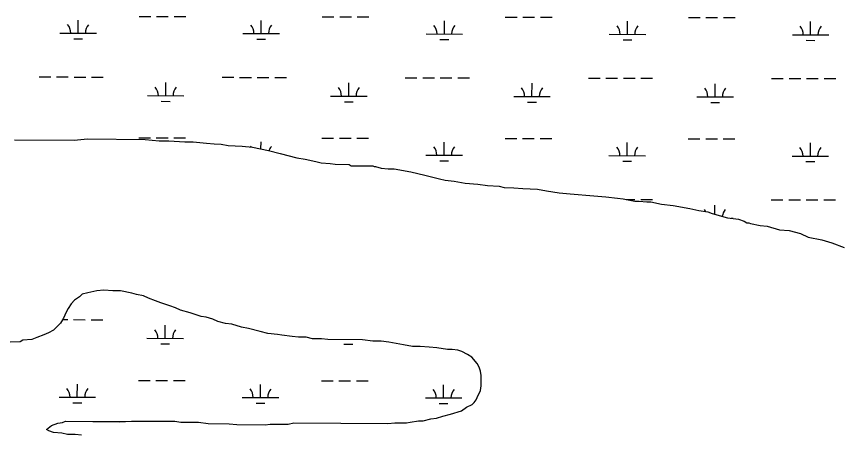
# Model space of a CAD drawing. Extents: x 3187622 to 3225504, y 800805 to 826213.
# Drawn here: x 3219479 to 3221730, y 821900 to 823047 of the extents above; entities that cross this region are included whole.
import ezdxf

# ---------------------------------------------------------------- set-up
doc = ezdxf.new("R2010")
doc.units = 0
doc.layers.add('V-SITE-VEGE', color=7, linetype='Continuous')
doc.layers.add('V-WETL-SWMP', color=7, linetype='Continuous')

msp = doc.modelspace()

# ---------------------------------------------------------------- linework, layer by layer
at = {"layer": 'V-SITE-VEGE'}
for p, q in [((3219473.9, 822708.5), (3219637.9, 822707.4)), ((3219637.9, 822707.4), (3219674.2, 822711)), ((3219674.2, 822711), (3219832.5, 822710)), ((3219832.5, 822710), (3219870.7, 822705.9)), ((3219870.7, 822705.9), (3219897.4, 822705.7)), ((3219897.4, 822705.7), (3219941.2, 822703.5)), ((3219941.2, 822703.5), (3219964.1, 822703.4)), ((3219964.1, 822703.4), (3220000.4, 822699.3)), ((3220000.4, 822699.3), (3220021.3, 822697.3)), ((3220021.3, 822697.3), (3220040.4, 822697.1)), ((3220040.4, 822697.1), (3220059.5, 822693.2)), ((3220059.5, 822693.2), (3220097.6, 822691)), ((3220097.6, 822691), (3220126.2, 822688.9)), ((3220126.2, 822688.9), (3220170, 822679.1)), ((3220170, 822679.1), (3220202.4, 822671.3)), ((3220202.4, 822671.3), (3220248.1, 822659.5)), ((3220248.1, 822659.5), (3220271, 822655.5)), ((3220271, 822655.5), (3220299.6, 822649.6)), ((3220299.6, 822649.6), (3220314.8, 822645.7)), ((3220314.8, 822645.7), (3220339.6, 822643.6)), ((3220339.6, 822643.6), (3220352.9, 822641.6)), ((3220352.9, 822641.6), (3220391.1, 822641.4)), ((3220391.1, 822641.4), (3220396.8, 822637.5)), ((3220396.8, 822637.5), (3220455.9, 822637.1)), ((3220455.9, 822637.1), (3220459.7, 822635.2)), ((3220459.7, 822635.2), (3220463.5, 822635.2)), ((3220463.5, 822635.2), (3220478.8, 822631.3)), ((3220478.8, 822631.3), (3220497.8, 822629.2)), ((3220497.8, 822629.2), (3220515, 822629.1)), ((3220515, 822629.1), (3220560.7, 822621.2)), ((3220560.7, 822621.2), (3220598.8, 822611.4)), ((3220598.8, 822611.4), (3220638.8, 822601.6)), ((3220638.8, 822601.6), (3220654.1, 822597.7)), ((3220654.1, 822597.7), (3220678.9, 822595.6)), ((3220678.9, 822595.6), (3220709.3, 822589.7)), ((3220709.3, 822589.7), (3220743.7, 822587.5)), ((3220743.7, 822587.5), (3220770.3, 822583.5)), ((3220770.3, 822583.5), (3220802.8, 822581.4)), ((3220802.8, 822581.4), (3220816.1, 822577.5)), ((3220816.1, 822577.5), (3220842.8, 822577.3)), ((3220842.8, 822577.3), (3220867.6, 822575.3)), ((3220867.6, 822575.3), (3220907.6, 822573.1)), ((3220907.6, 822573.1), (3220932.4, 822569.1)), ((3220932.4, 822569.1), (3220966.7, 822563.2)), ((3220966.7, 822563.2), (3220997.2, 822561)), ((3220997.2, 822561), (3221062.1, 822554.9)), ((3221062.1, 822554.9), (3221094.5, 822552.8)), ((3221094.5, 822552.8), (3221126.9, 822548.7)), ((3221126.9, 822548.7), (3221142.1, 822546.7)), ((3221142.1, 822546.7), (3221174.5, 822540.8)), ((3221174.5, 822540.8), (3221186, 822540.7)), ((3221186, 822540.7), (3221206.9, 822538.7)), ((3221206.9, 822538.7), (3221218.4, 822538.6)), ((3221218.4, 822538.6), (3221247, 822532.7)), ((3221247, 822532.7), (3221279.4, 822528.6)), ((3221279.4, 822528.6), (3221325.1, 822520.7)), ((3221325.1, 822520.7), (3221349.9, 822514.8)), ((3221349.9, 822514.8), (3221374.6, 822510.8)), ((3221374.6, 822510.8), (3221386.1, 822506.9)), ((3221386.1, 822506.9), (3221428, 822495.2)), ((3221428, 822495.2), (3221458.5, 822491.2)), ((3221458.5, 822491.2), (3221473.7, 822485.4)), ((3221473.7, 822485.4), (3221481.3, 822481.5)), ((3221481.3, 822481.5), (3221487, 822481.5)), ((3221487, 822481.5), (3221490.8, 822479.5)), ((3221490.8, 822479.5), (3221517.5, 822473.6)), ((3221517.5, 822473.6), (3221536.5, 822471.6)), ((3221536.5, 822471.6), (3221570.8, 822461.8)), ((3221570.8, 822461.8), (3221597.5, 822459.8)), ((3221597.5, 822459.8), (3221628, 822451.9)), ((3221628, 822451.9), (3221648.9, 822442.2)), ((3221648.9, 822442.2), (3221687, 822434.4)), ((3221687, 822434.4), (3221713.7, 822426.5)), ((3221713.7, 822426.5), (3221747.9, 822413)), ((3219719.1, 822296.7), (3219700, 822294.9)), ((3219743.9, 822294.6), (3219719.1, 822296.7)), ((3219652.2, 822278.1), (3219638.8, 822268.6)), ((3219659.9, 822285.7), (3219652.2, 822278.1)), ((3219675.2, 822289.4), (3219659.9, 822285.7)), ((3219700, 822294.9), (3219675.2, 822289.4)), ((3219764.9, 822294.5), (3219743.9, 822294.6)), ((3219795.4, 822288.6), (3219764.9, 822294.5)), ((3219808.7, 822284.7), (3219795.4, 822288.6)), ((3219827.8, 822280.7), (3219808.7, 822284.7)), ((3219841.1, 822274.9), (3219827.8, 822280.7)), ((3219860.1, 822267.2), (3219841.1, 822274.9)), ((3219629.2, 822259.2), (3219621.5, 822245.9)), ((3219638.8, 822268.6), (3219629.2, 822259.2)), ((3219875.3, 822261.3), (3219860.1, 822267.2)), ((3219900.1, 822253.5), (3219875.3, 822261.3)), ((3219915.3, 822247.7), (3219900.1, 822253.5)), ((3219615.7, 822236.4), (3219608, 822219.2)), ((3219621.5, 822245.9), (3219615.7, 822236.4)), ((3219928.6, 822241.9), (3219915.3, 822247.7)), ((3219955.3, 822234.1), (3219928.6, 822241.9)), ((3219966.7, 822230.2), (3219955.3, 822234.1)), ((3219985.7, 822224.4), (3219966.7, 822230.2)), ((3219600.2, 822205.9), (3219581, 822187)), ((3219608, 822219.2), (3219600.2, 822205.9)), ((3219999.1, 822222.4), (3219985.7, 822224.4)), ((3220018.1, 822216.5), (3219999.1, 822222.4)), ((3220031.4, 822210.7), (3220018.1, 822216.5)), ((3220052.4, 822204.8), (3220031.4, 822210.7)), ((3219581, 822187), (3219567.6, 822179.4)), ((3220069.5, 822202.8), (3220052.4, 822204.8)), ((3220096.2, 822195), (3220069.5, 822202.8)), ((3220115.3, 822191.1), (3220096.2, 822195)), ((3220147.6, 822183.2), (3220115.3, 822191.1)), ((3220168.6, 822177.4), (3220147.6, 822183.2)), ((3219521.7, 822160.7), (3219496.9, 822158.9)), ((3219535.1, 822166.3), (3219521.7, 822160.7)), ((3219554.2, 822173.8), (3219535.1, 822166.3)), ((3219567.6, 822179.4), (3219554.2, 822173.8)), ((3220195.3, 822175.3), (3220168.6, 822177.4)), ((3220206.7, 822173.3), (3220195.3, 822175.3)), ((3220235.3, 822169.3), (3220206.7, 822173.3)), ((3220252.5, 822167.3), (3220235.3, 822169.3)), ((3220273.5, 822167.1), (3220252.5, 822167.3)), ((3220290.6, 822163.2), (3220273.5, 822167.1)), ((3220315.4, 822163), (3220290.6, 822163.2)), ((3220332.6, 822161), (3220315.4, 822163)), ((3220427.9, 822160.4), (3220332.6, 822161)), ((3219489.3, 822155.2), (3219462.5, 822153.4)), ((3219496.9, 822158.9), (3219489.3, 822155.2)), ((3220456.5, 822156.4), (3220427.9, 822160.4)), ((3220479.4, 822156.2), (3220456.5, 822156.4)), ((3220500.4, 822154.2), (3220479.4, 822156.2)), ((3220540.4, 822146.3), (3220500.4, 822154.2)), ((3220565.2, 822142.3), (3220540.4, 822146.3)), ((3220586.2, 822142.1), (3220565.2, 822142.3)), ((3220611, 822140.1), (3220586.2, 822142.1)), ((3220631.9, 822138), (3220611, 822140.1)), ((3220660.5, 822134), (3220631.9, 822138)), ((3220673.9, 822133.9), (3220660.5, 822134)), ((3220689.1, 822131.9), (3220673.9, 822133.9)), ((3220700.5, 822128), (3220689.1, 822131.9)), ((3220715.8, 822120.3), (3220700.5, 822128)), ((3220727.2, 822112.6), (3220715.8, 822120.3)), ((3220742.3, 822095.3), (3220727.2, 822112.6)), ((3220748, 822085.7), (3220742.3, 822095.3)), ((3220751.7, 822074.3), (3220748, 822085.7)), ((3220753.5, 822062.8), (3220751.7, 822074.3)), ((3220753.3, 822034.2), (3220753.5, 822062.8)), ((3220751.3, 822020.9), (3220753.3, 822034.2)), ((3220741.7, 822001.8), (3220751.3, 822020.9)), ((3220712.9, 821975.3), (3220728.2, 821982.9)), ((3220728.2, 821982.9), (3220734, 821988.5)), ((3220734, 821988.5), (3220739.7, 821996.1)), ((3220739.7, 821996.1), (3220741.7, 822001.8)), ((3220668.9, 821956.5), (3220699.5, 821965.9)), ((3220699.5, 821965.9), (3220712.9, 821975.3)), ((3219606.1, 821933.1), (3219613.7, 821936.8)), ((3219613.7, 821936.8), (3219762.5, 821935.9)), ((3219762.5, 821935.9), (3219795, 821937.5)), ((3219795, 821937.5), (3219913.2, 821936.8)), ((3219913.2, 821936.8), (3219930.4, 821934.7)), ((3220558.1, 821934.4), (3220581, 821938)), ((3220581, 821938), (3220594.3, 821938)), ((3220594.3, 821938), (3220615.4, 821943.5)), ((3220615.4, 821943.5), (3220630.6, 821945.3)), ((3220630.6, 821945.3), (3220647.9, 821951)), ((3220647.9, 821951), (3220668.9, 821956.5)), ((3219562.1, 821914.3), (3219575.5, 821925.6)), ((3219567.8, 821910.4), (3219562.1, 821914.3)), ((3219575.5, 821925.6), (3219592.7, 821931.3)), ((3219592.7, 821931.3), (3219606.1, 821933.1)), ((3219930.4, 821934.7), (3219978.1, 821934.4)), ((3219978.1, 821934.4), (3220004.8, 821930.4)), ((3220004.8, 821930.4), (3220062, 821930)), ((3220062, 821930), (3220083, 821928)), ((3220083, 821928), (3220161.2, 821927.5)), ((3220161.2, 821927.5), (3220174.6, 821929.3)), ((3220174.6, 821929.3), (3220224.2, 821929)), ((3220224.2, 821929), (3220239.5, 821932.7)), ((3220239.5, 821932.7), (3220497, 821931)), ((3220497, 821931), (3220516.1, 821932.8)), ((3220516.1, 821932.8), (3220548.5, 821932.5)), ((3220548.5, 821932.5), (3220558.1, 821934.4)), ((3219581.1, 821906.5), (3219567.8, 821910.4)), ((3219604, 821904.5), (3219581.1, 821906.5)), ((3219619.2, 821900.6), (3219604, 821904.5)), ((3219640.2, 821900.4), (3219619.2, 821900.6)), ((3219657.3, 821898.4), (3219640.2, 821900.4))]:
    msp.add_line(p, q, dxfattribs=at)
at = {"layer": 'V-WETL-SWMP'}
for p, q in [((3219815.5, 823047.1), (3219847.5, 823047)), ((3219863.5, 823047), (3219895.5, 823046.9)), ((3219911.5, 823046.9), (3219943.5, 823046.8)), ((3220317.4, 823046.1), (3220349.4, 823046)), ((3220365.4, 823046), (3220397.4, 823045.9)), ((3220413.4, 823045.9), (3220445.4, 823045.8)), ((3220819.3, 823045), (3220851.3, 823045)), ((3220867.3, 823044.9), (3220899.3, 823044.9)), ((3220915.3, 823044.8), (3220947.3, 823044.8)), ((3221321.2, 823044), (3221353.2, 823043.9)), ((3221369.2, 823043.9), (3221401.2, 823043.9)), ((3221417.2, 823043.8), (3221449.2, 823043.8)), ((3219648.4, 823001), (3219648.4, 823037)), ((3220150.3, 823000), (3220150.3, 823036)), ((3220652.2, 822998.9), (3220652.2, 823034.9)), ((3221154.1, 822997.9), (3221154.1, 823033.9)), ((3221656, 822996.9), (3221656, 823032.9)), ((3219598.4, 823001.1), (3219698.4, 823000.9)), ((3220100.3, 823000.1), (3220200.3, 822999.9)), ((3220602.2, 822999), (3220702.2, 822998.8)), ((3221104.1, 822998), (3221204.1, 822997.8)), ((3221606, 822997), (3221706, 822996.8)), ((3219636.3, 822985.6), (3219660.3, 822985.5)), ((3220138.2, 822984.6), (3220162.2, 822984.5)), ((3220640.1, 822983.5), (3220664.1, 822983.5)), ((3221142, 822982.5), (3221166, 822982.5)), ((3221643.9, 822981.5), (3221667.9, 822981.4)), ((3219541.3, 822881.1), (3219573.3, 822881.1)), ((3219589.3, 822881), (3219621.3, 822881)), ((3219637.3, 822880.9), (3219669.3, 822880.9)), ((3219685.3, 822880.8), (3219717.3, 822880.8)), ((3219888.5, 822829.7), (3219888.5, 822865.7)), ((3220043.2, 822880.1), (3220075.2, 822880.1)), ((3220091.2, 822880), (3220123.2, 822880)), ((3220139.2, 822879.9), (3220171.2, 822879.9)), ((3220187.2, 822879.8), (3220219.2, 822879.8)), ((3220390.4, 822828.7), (3220390.5, 822864.7)), ((3220545.1, 822879.1), (3220577.1, 822879)), ((3220593.1, 822879), (3220625.1, 822878.9)), ((3220641.1, 822878.9), (3220673.1, 822878.8)), ((3220689.1, 822878.8), (3220721.1, 822878.7)), ((3220892.3, 822827.6), (3220892.4, 822863.6)), ((3221047, 822878.1), (3221079, 822878)), ((3221095, 822878), (3221127, 822877.9)), ((3221143, 822877.9), (3221175, 822877.8)), ((3221191, 822877.8), (3221223, 822877.7)), ((3221394.2, 822826.6), (3221394.3, 822862.6)), ((3221548.9, 822877), (3221580.9, 822877)), ((3221596.9, 822877), (3221628.9, 822876.9)), ((3221644.9, 822876.9), (3221676.9, 822876.8)), ((3221692.9, 822876.8), (3221724.9, 822876.7)), ((3219838.5, 822829.8), (3219938.5, 822829.6)), ((3219876.4, 822814.3), (3219900.4, 822814.2)), ((3220340.4, 822828.8), (3220440.4, 822828.6)), ((3220842.3, 822827.7), (3220942.3, 822827.5)), ((3221344.2, 822826.7), (3221444.2, 822826.5)), ((3220378.3, 822813.3), (3220402.3, 822813.2)), ((3220880.3, 822812.2), (3220904.3, 822812.2)), ((3221382.2, 822811.2), (3221406.2, 822811.2)), ((3219473.8, 822708.5), (3219637.9, 822707.4)), ((3219637.9, 822707.4), (3219674.2, 822711)), ((3219674.2, 822711), (3219832.5, 822710)), ((3219814.8, 822714.4), (3219846.8, 822714.3)), ((3219832.5, 822710), (3219870.7, 822705.9)), ((3219862.8, 822714.3), (3219894.8, 822714.2)), ((3219870.7, 822705.9), (3219897.4, 822705.7)), ((3219897.4, 822705.7), (3219941.2, 822703.5)), ((3219910.8, 822714.2), (3219942.8, 822714.1)), ((3219941.2, 822703.5), (3219964.1, 822703.4)), ((3219964.1, 822703.4), (3220000.3, 822699.3)), ((3220149.6, 822683.7), (3220149.7, 822703.3)), ((3220316.7, 822713.4), (3220348.7, 822713.3)), ((3220364.7, 822713.3), (3220396.7, 822713.2)), ((3220412.7, 822713.2), (3220444.7, 822713.1)), ((3220651.5, 822666.3), (3220651.6, 822702.3)), ((3220818.6, 822712.4), (3220850.6, 822712.3)), ((3220866.6, 822712.3), (3220898.6, 822712.2)), ((3220914.6, 822712.2), (3220946.6, 822712.1)), ((3221153.4, 822665.3), (3221153.5, 822701.3)), ((3221320.6, 822711.3), (3221352.6, 822711.3)), ((3221368.6, 822711.2), (3221400.6, 822711.2)), ((3221416.6, 822711.1), (3221448.6, 822711.1)), ((3220000.3, 822699.3), (3220021.3, 822697.3)), ((3220021.3, 822697.3), (3220040.4, 822697.1)), ((3220040.4, 822697.1), (3220059.4, 822693.2)), ((3220059.4, 822693.2), (3220097.6, 822691)), ((3220097.6, 822691), (3220126.2, 822688.9)), ((3220126.2, 822688.9), (3220170, 822679.1)), ((3220170, 822679.1), (3220202.4, 822671.3)), ((3221655.3, 822664.2), (3221655.4, 822700.2)), ((3220202.4, 822671.3), (3220248.1, 822659.5)), ((3220248.1, 822659.5), (3220271, 822655.5)), ((3220601.5, 822666.4), (3220701.5, 822666.2)), ((3221103.4, 822665.4), (3221203.4, 822665.1)), ((3221605.3, 822664.3), (3221705.3, 822664.1)), ((3220271, 822655.5), (3220299.5, 822649.6)), ((3220299.5, 822649.6), (3220314.8, 822645.7)), ((3220314.8, 822645.7), (3220339.6, 822643.6)), ((3220339.6, 822643.6), (3220352.9, 822641.6)), ((3220352.9, 822641.6), (3220391.1, 822641.4)), ((3220391.1, 822641.4), (3220396.8, 822637.5)), ((3220396.8, 822637.5), (3220455.9, 822637.1)), ((3220455.9, 822637.1), (3220459.7, 822635.2)), ((3220459.7, 822635.2), (3220463.5, 822635.2)), ((3220463.5, 822635.2), (3220478.8, 822631.3)), ((3220639.5, 822650.9), (3220663.5, 822650.8)), ((3221141.4, 822649.8), (3221165.4, 822649.8)), ((3221643.3, 822648.8), (3221667.3, 822648.8)), ((3220478.8, 822631.3), (3220497.8, 822629.2)), ((3220497.8, 822629.2), (3220515, 822629.1)), ((3220515, 822629.1), (3220560.7, 822621.2)), ((3220560.7, 822621.2), (3220598.8, 822611.4)), ((3220598.8, 822611.4), (3220638.8, 822601.6)), ((3220638.8, 822601.6), (3220654.1, 822597.7)), ((3220654.1, 822597.7), (3220678.8, 822595.6)), ((3220678.8, 822595.6), (3220709.3, 822589.7)), ((3220709.3, 822589.7), (3220743.7, 822587.5)), ((3220743.7, 822587.5), (3220770.3, 822583.5)), ((3220770.3, 822583.5), (3220802.8, 822581.4)), ((3220802.8, 822581.4), (3220816.1, 822577.5)), ((3220816.1, 822577.5), (3220842.8, 822577.3)), ((3220842.8, 822577.3), (3220867.6, 822575.3)), ((3220867.6, 822575.3), (3220907.6, 822573.1)), ((3220907.6, 822573.1), (3220932.4, 822569.1)), ((3220932.4, 822569.1), (3220966.7, 822563.1)), ((3220966.7, 822563.1), (3220997.2, 822561)), ((3220997.2, 822561), (3221062, 822554.9)), ((3221062, 822554.9), (3221094.5, 822552.8)), ((3221094.5, 822552.8), (3221126.9, 822548.7)), ((3221126.9, 822548.7), (3221142.1, 822546.7)), ((3221142.1, 822546.7), (3221174.5, 822540.8)), ((3221150.5, 822545.2), (3221174.3, 822545.1)), ((3221190.3, 822545.1), (3221222.3, 822545)), ((3221548.2, 822544.4), (3221580.2, 822544.3)), ((3221596.2, 822544.3), (3221628.2, 822544.2)), ((3221644.2, 822544.2), (3221676.2, 822544.1)), ((3221692.2, 822544.1), (3221724.2, 822544)), ((3221174.5, 822540.8), (3221186, 822540.7)), ((3221186, 822540.7), (3221206.9, 822538.7)), ((3221206.9, 822538.7), (3221218.4, 822538.6)), ((3221218.4, 822538.6), (3221247, 822532.7)), ((3221247, 822532.7), (3221279.4, 822528.6)), ((3221279.4, 822528.6), (3221325.1, 822520.7)), ((3221393.5, 822504.8), (3221393.6, 822529.9)), ((3221325.1, 822520.7), (3221349.9, 822514.8)), ((3221349.9, 822514.8), (3221374.6, 822510.8)), ((3221374.6, 822510.8), (3221386.1, 822506.9)), ((3221386.1, 822506.9), (3221427.9, 822495.2)), ((3221427.9, 822495.2), (3221458.4, 822491.2)), ((3221438.3, 822493.9), (3221443.5, 822493.8)), ((3221458.4, 822491.2), (3221473.7, 822485.4)), ((3221473.7, 822485.4), (3221481.3, 822481.5)), ((3221481.3, 822481.5), (3221487, 822481.5)), ((3221487, 822481.5), (3221490.8, 822479.5)), ((3221490.8, 822479.5), (3221517.5, 822473.6)), ((3221517.5, 822473.6), (3221536.5, 822471.6)), ((3221536.5, 822471.6), (3221570.8, 822461.8)), ((3221570.8, 822461.8), (3221597.5, 822459.8)), ((3221597.5, 822459.8), (3221628, 822451.9)), ((3221628, 822451.9), (3221648.9, 822442.2)), ((3221648.9, 822442.2), (3221687, 822434.4)), ((3221687, 822434.4), (3221713.7, 822426.5)), ((3221713.7, 822426.5), (3221747.9, 822413)), ((3219719.1, 822296.7), (3219700, 822294.9)), ((3219743.9, 822294.6), (3219719.1, 822296.7)), ((3219652.2, 822278.1), (3219638.8, 822268.6)), ((3219659.9, 822285.7), (3219652.2, 822278.1)), ((3219675.2, 822289.4), (3219659.9, 822285.7)), ((3219700, 822294.9), (3219675.2, 822289.4)), ((3219764.9, 822294.5), (3219743.9, 822294.6)), ((3219795.4, 822288.6), (3219764.9, 822294.5)), ((3219808.7, 822284.7), (3219795.4, 822288.6)), ((3219827.8, 822280.7), (3219808.7, 822284.7)), ((3219841.1, 822274.9), (3219827.8, 822280.7)), ((3219860.1, 822267.2), (3219841.1, 822274.9)), ((3219629.2, 822259.2), (3219621.5, 822245.9)), ((3219638.8, 822268.6), (3219629.2, 822259.2)), ((3219875.3, 822261.3), (3219860.1, 822267.2)), ((3219900.1, 822253.5), (3219875.3, 822261.3)), ((3219915.3, 822247.7), (3219900.1, 822253.5)), ((3219615.7, 822236.4), (3219608, 822219.2)), ((3219621.5, 822245.9), (3219615.7, 822236.4)), ((3219928.6, 822241.9), (3219915.3, 822247.7)), ((3219955.3, 822234.1), (3219928.6, 822241.9)), ((3219966.7, 822230.2), (3219955.3, 822234.1)), ((3219985.7, 822224.4), (3219966.7, 822230.2)), ((3219600.2, 822205.9), (3219581, 822187)), ((3219608, 822219.2), (3219600.2, 822205.9)), ((3219605.9, 822215.7), (3219619.9, 822215.6)), ((3219635.9, 822215.6), (3219667.9, 822215.5)), ((3219683.9, 822215.5), (3219715.9, 822215.4)), ((3219999.1, 822222.4), (3219985.7, 822224.4)), ((3220018.1, 822216.5), (3219999.1, 822222.4)), ((3220031.4, 822210.7), (3220018.1, 822216.5)), ((3220052.4, 822204.8), (3220031.4, 822210.7)), ((3219581, 822187), (3219567.6, 822179.4)), ((3219887.1, 822164.3), (3219887.2, 822200.3)), ((3220069.5, 822202.8), (3220052.4, 822204.8)), ((3220096.2, 822195), (3220069.5, 822202.8)), ((3220115.3, 822191.1), (3220096.2, 822195)), ((3220147.6, 822183.2), (3220115.3, 822191.1)), ((3220168.6, 822177.4), (3220147.6, 822183.2)), ((3219521.7, 822160.7), (3219496.9, 822158.9)), ((3219535.1, 822166.3), (3219521.7, 822160.7)), ((3219554.2, 822173.8), (3219535.1, 822166.3)), ((3219567.6, 822179.4), (3219554.2, 822173.8)), ((3219837.1, 822164.4), (3219937.1, 822164.2)), ((3220195.3, 822175.3), (3220168.6, 822177.4)), ((3220206.7, 822173.3), (3220195.3, 822175.3)), ((3220235.3, 822169.3), (3220206.7, 822173.3)), ((3220252.5, 822167.3), (3220235.3, 822169.3)), ((3220273.4, 822167.1), (3220252.5, 822167.3)), ((3220290.6, 822163.2), (3220273.4, 822167.1)), ((3220315.4, 822163), (3220290.6, 822163.2)), ((3220332.5, 822161), (3220315.4, 822163)), ((3220427.9, 822160.4), (3220332.5, 822161)), ((3219489.3, 822155.2), (3219462.5, 822153.4)), ((3219496.9, 822158.9), (3219489.3, 822155.2)), ((3219875.1, 822148.9), (3219899.1, 822148.9)), ((3220377, 822147.9), (3220401, 822147.9)), ((3220456.5, 822156.4), (3220427.9, 822160.4)), ((3220479.4, 822156.2), (3220456.5, 822156.4)), ((3220500.4, 822154.2), (3220479.4, 822156.2)), ((3220540.4, 822146.3), (3220500.4, 822154.2)), ((3220565.2, 822142.3), (3220540.4, 822146.3)), ((3220586.2, 822142.1), (3220565.2, 822142.3)), ((3220610.9, 822140.1), (3220586.2, 822142.1)), ((3220631.9, 822138), (3220610.9, 822140.1)), ((3220660.5, 822134), (3220631.9, 822138)), ((3220673.9, 822133.9), (3220660.5, 822134)), ((3220689.1, 822131.9), (3220673.9, 822133.9)), ((3220700.5, 822128), (3220689.1, 822131.9)), ((3220715.7, 822120.3), (3220700.5, 822128)), ((3220727.1, 822112.6), (3220715.7, 822120.3)), ((3220742.3, 822095.3), (3220727.1, 822112.6)), ((3220748, 822085.7), (3220742.3, 822095.3)), ((3220751.7, 822074.3), (3220748, 822085.7)), ((3220753.5, 822062.8), (3220751.7, 822074.3)), ((3219813.5, 822049.1), (3219845.5, 822049)), ((3219861.5, 822049), (3219893.5, 822048.9)), ((3219909.5, 822048.9), (3219941.5, 822048.8)), ((3220753.3, 822034.2), (3220753.5, 822062.8)), ((3219646.3, 822003), (3219646.4, 822039)), ((3220148.2, 822001.9), (3220148.3, 822037.9)), ((3220315.4, 822048), (3220347.4, 822048)), ((3220363.4, 822047.9), (3220395.4, 822047.9)), ((3220411.4, 822047.8), (3220443.4, 822047.8)), ((3220650.1, 822000.9), (3220650.2, 822036.9)), ((3220751.3, 822020.9), (3220753.3, 822034.2)), ((3220741.7, 822001.8), (3220751.3, 822020.9)), ((3219596.3, 822003.1), (3219696.3, 822002.9)), ((3219634.3, 821987.6), (3219658.3, 821987.5)), ((3220098.2, 822002), (3220198.2, 822001.8)), ((3220136.2, 821986.5), (3220160.2, 821986.5)), ((3220600.1, 822001), (3220700.1, 822000.8)), ((3220638.1, 821985.5), (3220662.1, 821985.5)), ((3220712.9, 821975.3), (3220728.2, 821982.8)), ((3220728.2, 821982.8), (3220734, 821988.5)), ((3220734, 821988.5), (3220739.7, 821996.1)), ((3220739.7, 821996.1), (3220741.7, 822001.8)), ((3220668.9, 821956.5), (3220699.5, 821965.9)), ((3220699.5, 821965.9), (3220712.9, 821975.3)), ((3219606.1, 821933.1), (3219613.7, 821936.8)), ((3219613.7, 821936.8), (3219762.5, 821935.8)), ((3219762.5, 821935.8), (3219795, 821937.5)), ((3219795, 821937.5), (3219913.2, 821936.8)), ((3219913.2, 821936.8), (3219930.4, 821934.7)), ((3220558.1, 821934.4), (3220581, 821938)), ((3220581, 821938), (3220594.3, 821938)), ((3220594.3, 821938), (3220615.4, 821943.5)), ((3220615.4, 821943.5), (3220630.6, 821945.3)), ((3220630.6, 821945.3), (3220647.8, 821950.9)), ((3220647.8, 821950.9), (3220668.9, 821956.5)), ((3219562.1, 821914.3), (3219575.5, 821925.6)), ((3219567.8, 821910.4), (3219562.1, 821914.3)), ((3219575.5, 821925.6), (3219592.7, 821931.3)), ((3219592.7, 821931.3), (3219606.1, 821933.1)), ((3219930.4, 821934.7), (3219978.1, 821934.4)), ((3219978.1, 821934.4), (3220004.8, 821930.4)), ((3220004.8, 821930.4), (3220062, 821930)), ((3220062, 821930), (3220083, 821928)), ((3220083, 821928), (3220161.2, 821927.5)), ((3220161.2, 821927.5), (3220174.6, 821929.3)), ((3220174.6, 821929.3), (3220224.2, 821929)), ((3220224.2, 821929), (3220239.5, 821932.7)), ((3220239.5, 821932.7), (3220497, 821931)), ((3220497, 821931), (3220516.1, 821932.7)), ((3220516.1, 821932.7), (3220548.5, 821932.5)), ((3220548.5, 821932.5), (3220558.1, 821934.4)), ((3219581.1, 821906.5), (3219567.8, 821910.4)), ((3219604, 821904.5), (3219581.1, 821906.5)), ((3219619.2, 821900.6), (3219604, 821904.5)), ((3219640.2, 821900.4), (3219619.2, 821900.6))]:
    msp.add_line(p, q, dxfattribs=at)
for centre, start, end in [((3219593.1, 823001.6), 359.1115, 40.6551), ((3219703.6, 823001.4), 139.1115, 180.6551), ((3220095, 823000.6), 359.1115, 40.6551), ((3220205.5, 823000.3), 139.1115, 180.6551), ((3220596.9, 822999.5), 359.1115, 40.6551), ((3220707.4, 822999.3), 139.1115, 180.6551), ((3221098.8, 822998.5), 359.1115, 40.6551), ((3221209.3, 822998.3), 139.1115, 180.6551), ((3221600.7, 822997.5), 359.1115, 40.6551), ((3221711.2, 822997.3), 139.1115, 180.6551), ((3219833.2, 822830.3), 359.1115, 40.6551), ((3219943.7, 822830.1), 139.1115, 180.6551), ((3220335.1, 822829.3), 359.1115, 40.6551), ((3220445.6, 822829), 139.1115, 180.6551), ((3220837, 822828.2), 359.1115, 40.6551), ((3220947.5, 822828), 139.1115, 180.6551), ((3221339, 822827.2), 359.1115, 40.6551), ((3221449.4, 822827), 139.1115, 180.6551), ((3220094.3, 822667.9), 37.2305, 40.6551), ((3220204.8, 822667.7), 139.1115, 161.6251), ((3220596.2, 822666.9), 359.1115, 40.6551), ((3220706.7, 822666.6), 139.1115, 180.6551), ((3221098.2, 822665.8), 359.1115, 40.6551), ((3221208.6, 822665.6), 139.1115, 180.6551), ((3221600.1, 822664.8), 359.1115, 40.6551), ((3221710.5, 822664.6), 139.1115, 180.6551), ((3221338.3, 822494.5), 29.204, 40.6551), ((3221448.8, 822494.3), 139.1115, 172.0855), ((3219831.9, 822164.9), 359.1115, 40.6551), ((3219942.4, 822164.7), 139.1115, 180.6551), ((3219591.1, 822003.6), 359.1115, 40.6551), ((3219701.6, 822003.3), 139.1115, 180.6551), ((3220093, 822002.5), 359.1115, 40.6551), ((3220203.5, 822002.3), 139.1115, 180.6551), ((3220594.9, 822001.5), 359.1115, 40.6551), ((3220705.4, 822001.3), 139.1115, 180.6551)]:
    msp.add_arc(centre, 35.2, start, end, dxfattribs=at)

doc.saveas('drawing.dxf')
